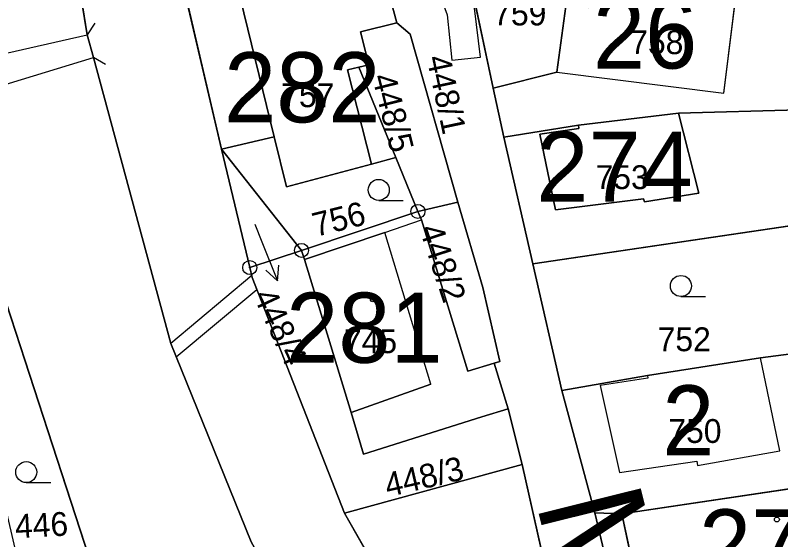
# Model space of a CAD drawing. Extents: x -689422 to -685210, y -987725 to -982160.
# Drawn here: x -686972.5 to -686917.9, y -985628.3 to -985590.9 of the extents above; entities that cross this region are included whole.
import ezdxf

# ---------------------------------------------------------------- set-up
doc = ezdxf.new("R2010")
doc.units = 0
for name, color, linetype in [('KN_Budovy', 7, 'Continuous'), ('KN_Budovy_cisla_domovni', 7, 'Continuous'), ('KN_Hranice_parcel', 7, 'Continuous'), ('KN_Hranice_parcel_vnitrni_kresba', 7, 'Continuous'), ('KN_Parcelni cisla', 7, 'Continuous'), ('KN_Parcelni cisla_sipky', 7, 'Continuous'), ('KN_Polygon parcely', 7, 'Continuous'), ('KN_Popisy_pomistni nazvy nazvy ulic', 7, 'Continuous'), ('KN_POZEMKY_OSTATNI PLOCHA', 7, 'Continuous'), ('KN_POZEMKY_VODNI_PLOCHA', 7, 'Continuous'), ('KN_POZEMKY_ZAHRADA', 7, 'Continuous'), ('KN_POZEMKY_ZASTAVENA PLOCHA', 7, 'Continuous'), ('KN_VYUZITI_07_vodni plocha_tok prirozeny', 7, 'Continuous'), ('KN_VYUZITI_16_ostatni plocha_silnice', 7, 'Continuous'), ('KN_VYUZITI_17_ostatni plocha_ostatni komunikace', 7, 'Continuous'), ('KN_VYUZITI_26_ostatni plocha_jina plocha', 7, 'Continuous'), ('KN_Věcná břemena k části', 7, 'Continuous'), ('KN_Značky bodu BP', 7, 'Continuous'), ('KN_Značky budov', 7, 'Continuous'), ('KN_Značky kultur', 7, 'Continuous')]:
    doc.layers.add(name, color=color, linetype=linetype)

msp = doc.modelspace()

# ---------------------------------------------------------------- linework, layer by layer
at = {"layer": 'KN_Budovy'}
for points in [[(-686920.93, -985588.37), (-686931.13, -985587.19), (-686931.55, -985590.37), (-686933.19, -985590.24), (-686933.83, -985594.95), (-686921.94, -985596.45)], [(-686951.67, -985588.5), (-686956.43, -985589.64), (-686954, -985599.56), (-686953.13, -985603.12), (-686947.07, -985601.51), (-686948.76, -985594.78), (-686947.96, -985594.59), (-686947.24, -985594.42), (-686947.85, -985592.08), (-686945.25, -985591.43), (-686945.65, -985589.94), (-686947.69, -985588.53), (-686950.19, -985589.12), (-686950.44, -985588.2)], [(-686932.3, -985598.74), (-686932.27, -985598.97), (-686935.06, -985599.38), (-686933.93, -985604.76), (-686927.66, -985603.98), (-686927.58, -985604.2), (-686923.72, -985603.58), (-686925.17, -985597.88)], [(-686948.52, -985619.22), (-686942.83, -985617.21), (-686946.11, -985606.38), (-686951.84, -985608.31)], [(-686919.32, -985615.33), (-686927.37, -985616.58), (-686927.36, -985616.78), (-686930.76, -985617.3), (-686929.38, -985623.49), (-686923.85, -985622.69), (-686923.82, -985623), (-686917.94, -985621.96)], [(-686911.45, -985630.2), (-686906.76, -985629.44), (-686907.62, -985623.67), (-686913.3, -985624.08), (-686929.2, -985626.45), (-686927.83, -985632.84)]]:
    msp.add_lwpolyline(points, close=True, dxfattribs=at)
at = {"layer": 'KN_Hranice_parcel'}
for p, q in [((-686957.75, -985600.44), (-686961.1, -985586.14)), ((-686940.57, -985585.75), (-686938.38, -985596.09)), ((-686938.38, -985596.09), (-686937.62, -985599.59)), ((-686977.75, -985597.22), (-686966.85, -985630.65)), ((-686937.62, -985599.59), (-686935.55, -985608.61)), ((-686957.75, -985600.44), (-686952.05, -985607.66)), ((-686955.74, -985608.89), (-686957.75, -985600.44)), ((-686943.75, -985604.88), (-686945.32, -985601.04)), ((-686940.9, -985604.23), (-686943.75, -985604.88)), ((-686943.75, -985604.88), (-686952.05, -985607.66)), ((-686915.12, -985605.61), (-686935.55, -985608.61)), ((-686952.05, -985607.66), (-686955.74, -985608.89)), ((-686935.55, -985608.61), (-686933.48, -985617.65)), ((-686937.32, -985618.96), (-686938.31, -985615.7)), ((-686933.48, -985617.65), (-686931.13, -985626.38)), ((-686937.32, -985618.96), (-686936.31, -985622.93)), ((-686936.31, -985622.93), (-686948.98, -985626.4)), ((-686931.13, -985626.38), (-686929.01, -985635.28))]:
    msp.add_line(p, q, dxfattribs=at)
for points in [[(-686884.97, -985696.15), (-686889.09, -985694.37), (-686901.1, -985688.22), (-686917.05, -985678.64), (-686918.68, -985677.23), (-686920.04, -985676.05), (-686941.62, -985653.92), (-686955.63, -985628.43), (-686961.37, -985614.3), (-686966.89, -985593.91), (-686967.34, -985592.3), (-686969.52, -985578.87), (-686970.74, -985554.29), (-686965.73, -985528.29), (-686959, -985512.34), (-686954.7, -985499.76), (-686943.82, -985460.5), (-686939.35, -985441.41)], [(-686945.25, -985591.43), (-686945.65, -985589.94), (-686947.69, -985588.53), (-686950.19, -985589.12), (-686950.44, -985588.2), (-686951.67, -985588.5), (-686957.24, -985585.69), (-686961.1, -985586.14)], [(-686932.75, -985587), (-686933.19, -985590.24), (-686933.83, -985594.95), (-686938.38, -985596.09)], [(-686945.32, -985601.04), (-686947.96, -985594.59), (-686947.24, -985594.42), (-686947.85, -985592.08), (-686945.25, -985591.43)], [(-686945.25, -985591.43), (-686944.31, -985592.24), (-686940.9, -985604.23)], [(-686916.59, -985597.64), (-686925.17, -985597.88), (-686932.3, -985598.74), (-686937.62, -985599.59)], [(-686945.32, -985601.04), (-686947.07, -985601.51), (-686953.13, -985603.12), (-686954, -985599.56), (-686957.75, -985600.44)], [(-686940.9, -985604.23), (-686939.11, -985610.31), (-686937.91, -985615.58), (-686938.31, -985615.7)], [(-686938.31, -985615.7), (-686940.18, -985616.27), (-686943.49, -985605.49), (-686943.75, -985604.88)], [(-686952.05, -985607.66), (-686951.84, -985608.31), (-686948.52, -985619.22), (-686947.62, -985622.19), (-686939.18, -985619.54), (-686937.32, -985618.96)], [(-686948.98, -985626.4), (-686955.57, -985609.59), (-686955.74, -985608.89)], [(-686933.48, -985617.65), (-686927.37, -985616.58), (-686919.32, -985615.33), (-686913.47, -985614.55)], [(-686931.83, -985652.6), (-686930.75, -985649.64), (-686931.72, -985643.36), (-686936.31, -985622.93)], [(-686913.3, -985624.08), (-686929.2, -985626.45), (-686931.13, -985626.38)], [(-686931.83, -985652.6), (-686933.99, -985650.14), (-686939.69, -985642.65), (-686948.98, -985626.4)]]:
    msp.add_lwpolyline(points, dxfattribs=at)
at = {"layer": 'KN_Hranice_parcel_vnitrni_kresba'}
for p, q in [((-686921.94, -985596.45), (-686920.93, -985588.37)), ((-686954, -985599.56), (-686956.43, -985589.64)), ((-686966.795, -985591.461), (-686967.339, -985592.3)), ((-686978.45, -985594.79), (-686967.34, -985592.3)), ((-686977.75, -985597.22), (-686966.89, -985593.91)), ((-686966.024, -985594.411), (-686966.89, -985593.911)), ((-686947.96, -985594.59), (-686948.76, -985594.78)), ((-686948.76, -985594.78), (-686947.07, -985601.51)), ((-686933.83, -985594.95), (-686921.94, -985596.45)), ((-686925.17, -985597.88), (-686923.72, -985603.58)), ((-686932.27, -985598.97), (-686932.3, -985598.74)), ((-686935.06, -985599.38), (-686932.27, -985598.97)), ((-686933.93, -985604.76), (-686935.06, -985599.38)), ((-686923.72, -985603.58), (-686927.58, -985604.2)), ((-686927.66, -985603.98), (-686933.93, -985604.76)), ((-686927.58, -985604.2), (-686927.66, -985603.98)), ((-686946.11, -985606.38), (-686943.49, -985605.49)), ((-686951.84, -985608.31), (-686946.11, -985606.38)), ((-686942.83, -985617.21), (-686946.11, -985606.38)), ((-686917.94, -985621.96), (-686919.32, -985615.33)), ((-686927.36, -985616.78), (-686930.76, -985617.3)), ((-686927.37, -985616.58), (-686927.36, -985616.78)), ((-686942.83, -985617.21), (-686948.52, -985619.22)), ((-686930.76, -985617.3), (-686929.38, -985623.49)), ((-686923.82, -985623), (-686917.94, -985621.96)), ((-686929.38, -985623.49), (-686923.85, -985622.69)), ((-686923.85, -985622.69), (-686923.82, -985623)), ((-686927.83, -985632.84), (-686929.2, -985626.45))]:
    msp.add_line(p, q, dxfattribs=at)
at = {"layer": 'KN_Parcelni cisla_sipky'}
for p, q in [((-686955.38, -985605.79), (-686954.88, -985607.04)), ((-686954.88, -985607.04), (-686953.756, -985609.822)), ((-686953.756, -985609.822), (-686954.595, -985609.082)), ((-686953.756, -985609.822), (-686953.667, -985608.706))]:
    msp.add_line(p, q, dxfattribs=at)
at = {"layer": 'KN_Polygon parcely'}
for points in [[(-686966.89, -985593.91), (-686967.34, -985592.3), (-686969.52, -985578.87), (-686970.74, -985554.29), (-686965.73, -985528.29), (-686959, -985512.34), (-686954.7, -985499.76), (-686943.82, -985460.5), (-686939.35, -985441.41), (-686937.42, -985433.45), (-686921.35, -985391.29)], [(-686880.75, -985690.22), (-686897.71, -985682.17), (-686908.15, -985675.93), (-686912.11, -985672.09), (-686924.47, -985660.1), (-686931.83, -985652.6), (-686933.99, -985650.14), (-686939.69, -985642.65), (-686948.98, -985626.4), (-686955.57, -985609.59), (-686955.74, -985608.89), (-686957.75, -985600.44), (-686961.1, -985586.14), (-686961.47, -985574.05), (-686961.48, -985570.63), (-686961.86, -985564.32), (-686962.16, -985557.97), (-686961.69, -985550.47), (-686961.03, -985540.08), (-686958.33, -985531.85), (-686955.54, -985523.37), (-686952.03, -985514.36), (-686936.37, -985474.16)], [(-686954.7, -985499.76), (-686959, -985512.34), (-686965.73, -985528.29), (-686970.74, -985554.29), (-686969.52, -985578.87), (-686967.34, -985592.3), (-686966.89, -985593.91), (-686961.37, -985614.3), (-686955.63, -985628.43), (-686941.62, -985653.92), (-686920.04, -985676.05), (-686918.68, -985677.23), (-686917.05, -985678.64), (-686901.1, -985688.22)], [(-686929.01, -985635.28), (-686931.13, -985626.38), (-686933.48, -985617.65), (-686935.55, -985608.61), (-686937.62, -985599.59), (-686938.38, -985596.09), (-686940.57, -985585.75)], [(-686945.65, -985589.94), (-686945.25, -985591.43), (-686944.31, -985592.24), (-686940.9, -985604.23), (-686939.11, -985610.31), (-686937.91, -985615.58), (-686938.31, -985615.7), (-686937.32, -985618.96), (-686936.31, -985622.93), (-686931.72, -985643.36)], [(-686901.1, -985688.22), (-686917.05, -985678.64), (-686918.68, -985677.23), (-686920.04, -985676.05), (-686941.62, -985653.92), (-686955.63, -985628.43), (-686961.37, -985614.3), (-686966.89, -985593.91)], [(-686977.75, -985597.22), (-686966.85, -985630.65), (-686960.65, -985642.24), (-686947.93, -985665.15), (-686943.49, -985669.72), (-686926.97, -985684.42), (-686925.63, -985685.61), (-686925.33, -985685.88), (-686895.04, -985702.44)]]:
    msp.add_lwpolyline(points, dxfattribs=at)
for points in [[(-686931.49, -985582.08), (-686940.57, -985585.75), (-686938.38, -985596.09), (-686933.83, -985594.95), (-686933.19, -985590.24), (-686932.75, -985587)], [(-686950.19, -985589.12), (-686950.44, -985588.2), (-686951.67, -985588.5), (-686957.24, -985585.69), (-686961.1, -985586.14), (-686957.75, -985600.44), (-686954, -985599.56), (-686953.13, -985603.12), (-686947.07, -985601.51), (-686945.32, -985601.04), (-686947.96, -985594.59), (-686947.24, -985594.42), (-686947.85, -985592.08), (-686945.25, -985591.43), (-686945.65, -985589.94), (-686947.69, -985588.53)], [(-686933.19, -985590.24), (-686933.83, -985594.95), (-686938.38, -985596.09), (-686937.62, -985599.59), (-686932.3, -985598.74), (-686925.17, -985597.88), (-686916.59, -985597.64), (-686916.02, -985590.05), (-686920.93, -985588.37), (-686931.13, -985587.19), (-686932.75, -985587)], [(-686945.32, -985601.04), (-686943.75, -985604.88), (-686940.9, -985604.23), (-686944.31, -985592.24), (-686945.25, -985591.43), (-686947.85, -985592.08), (-686947.24, -985594.42), (-686947.96, -985594.59)], [(-686970.93, -985635.67), (-686966.85, -985630.65), (-686977.75, -985597.22), (-686979.73, -985597.91)], [(-686925.17, -985597.88), (-686932.3, -985598.74), (-686937.62, -985599.59), (-686935.55, -985608.61), (-686915.12, -985605.61), (-686916.59, -985597.64)], [(-686954, -985599.56), (-686957.75, -985600.44), (-686952.05, -985607.66), (-686943.75, -985604.88), (-686945.32, -985601.04), (-686947.07, -985601.51), (-686953.13, -985603.12)], [(-686957.75, -985600.44), (-686955.74, -985608.89), (-686952.05, -985607.66)], [(-686943.75, -985604.88), (-686943.49, -985605.49), (-686940.18, -985616.27), (-686938.31, -985615.7), (-686937.91, -985615.58), (-686939.11, -985610.31), (-686940.9, -985604.23)], [(-686937.32, -985618.96), (-686938.31, -985615.7), (-686940.18, -985616.27), (-686943.49, -985605.49), (-686943.75, -985604.88), (-686952.05, -985607.66), (-686951.84, -985608.31), (-686948.52, -985619.22), (-686947.62, -985622.19), (-686939.18, -985619.54)], [(-686915.12, -985605.61), (-686935.55, -985608.61), (-686933.48, -985617.65), (-686927.37, -985616.58), (-686919.32, -985615.33), (-686913.47, -985614.55)], [(-686955.74, -985608.89), (-686955.57, -985609.59), (-686948.98, -985626.4), (-686936.31, -985622.93), (-686937.32, -985618.96), (-686939.18, -985619.54), (-686947.62, -985622.19), (-686948.52, -985619.22), (-686951.84, -985608.31), (-686952.05, -985607.66)], [(-686931.13, -985626.38), (-686929.2, -985626.45), (-686913.3, -985624.08), (-686913.47, -985614.55), (-686919.32, -985615.33), (-686927.37, -985616.58), (-686933.48, -985617.65)], [(-686936.31, -985622.93), (-686948.98, -985626.4), (-686939.69, -985642.65), (-686933.99, -985650.14), (-686931.83, -985652.6), (-686930.75, -985649.64), (-686931.72, -985643.36)], [(-686929.01, -985635.28), (-686923.05, -985634.63), (-686912.54, -985633.75), (-686910.45, -985633.5), (-686911.45, -985630.2), (-686906.76, -985629.44), (-686907.62, -985623.67), (-686913.3, -985624.08), (-686929.2, -985626.45), (-686931.13, -985626.38)]]:
    msp.add_lwpolyline(points, close=True, dxfattribs=at)
at = {"layer": 'KN_POZEMKY_OSTATNI PLOCHA'}
for p, q in [((-686967.34, -985592.3), (-686969.52, -985578.87)), ((-686961.1, -985586.14), (-686957.75, -985600.44)), ((-686940.57, -985585.75), (-686938.38, -985596.09)), ((-686945.25, -985591.43), (-686945.65, -985589.94)), ((-686947.85, -985592.08), (-686945.25, -985591.43)), ((-686944.31, -985592.24), (-686945.25, -985591.43)), ((-686945.25, -985591.43), (-686944.31, -985592.24)), ((-686947.24, -985594.42), (-686947.85, -985592.08)), ((-686940.9, -985604.23), (-686944.31, -985592.24)), ((-686944.31, -985592.24), (-686940.9, -985604.23)), ((-686966.89, -985593.91), (-686967.34, -985592.3)), ((-686961.37, -985614.3), (-686966.89, -985593.91)), ((-686947.96, -985594.59), (-686947.24, -985594.42)), ((-686945.32, -985601.04), (-686947.96, -985594.59)), ((-686938.38, -985596.09), (-686937.62, -985599.59)), ((-686937.62, -985599.59), (-686935.55, -985608.61)), ((-686957.75, -985600.44), (-686955.74, -985608.89)), ((-686957.75, -985600.44), (-686952.05, -985607.66)), ((-686955.74, -985608.89), (-686957.75, -985600.44)), ((-686943.75, -985604.88), (-686945.32, -985601.04)), ((-686943.75, -985604.88), (-686940.9, -985604.23)), ((-686940.9, -985604.23), (-686943.75, -985604.88)), ((-686939.11, -985610.31), (-686940.9, -985604.23)), ((-686940.9, -985604.23), (-686939.11, -985610.31)), ((-686943.49, -985605.49), (-686943.75, -985604.88)), ((-686940.18, -985616.27), (-686943.49, -985605.49)), ((-686952.05, -985607.66), (-686955.74, -985608.89)), ((-686955.74, -985608.89), (-686952.05, -985607.66)), ((-686952.05, -985607.66), (-686951.84, -985608.31)), ((-686951.84, -985608.31), (-686948.52, -985619.22)), ((-686935.55, -985608.61), (-686933.48, -985617.65)), ((-686955.74, -985608.89), (-686955.57, -985609.59)), ((-686955.57, -985609.59), (-686955.74, -985608.89)), ((-686955.57, -985609.59), (-686948.98, -985626.4)), ((-686948.98, -985626.4), (-686955.57, -985609.59)), ((-686937.91, -985615.58), (-686939.11, -985610.31)), ((-686939.11, -985610.31), (-686937.91, -985615.58)), ((-686955.63, -985628.43), (-686961.37, -985614.3)), ((-686938.31, -985615.7), (-686940.18, -985616.27)), ((-686938.31, -985615.7), (-686937.91, -985615.58)), ((-686937.91, -985615.58), (-686938.31, -985615.7)), ((-686937.32, -985618.96), (-686938.31, -985615.7)), ((-686933.48, -985617.65), (-686931.13, -985626.38)), ((-686939.18, -985619.54), (-686937.32, -985618.96)), ((-686936.31, -985622.93), (-686937.32, -985618.96)), ((-686937.32, -985618.96), (-686936.31, -985622.93)), ((-686948.52, -985619.22), (-686947.62, -985622.19)), ((-686947.62, -985622.19), (-686939.18, -985619.54)), ((-686936.31, -985622.93), (-686948.98, -985626.4)), ((-686931.72, -985643.36), (-686936.31, -985622.93)), ((-686948.98, -985626.4), (-686939.69, -985642.65)), ((-686931.13, -985626.38), (-686929.01, -985635.28))]:
    msp.add_line(p, q, dxfattribs=at)
at = {"layer": 'KN_POZEMKY_VODNI_PLOCHA'}
for p, q in [((-686969.52, -985578.87), (-686967.34, -985592.3)), ((-686967.34, -985592.3), (-686966.89, -985593.91)), ((-686966.89, -985593.91), (-686961.37, -985614.3)), ((-686966.85, -985630.65), (-686977.75, -985597.22)), ((-686961.37, -985614.3), (-686955.63, -985628.43))]:
    msp.add_line(p, q, dxfattribs=at)
at = {"layer": 'KN_POZEMKY_ZAHRADA'}
for p, q in [((-686938.38, -985596.09), (-686940.57, -985585.75)), ((-686933.19, -985590.24), (-686933.83, -985594.95)), ((-686933.83, -985594.95), (-686938.38, -985596.09)), ((-686977.75, -985597.22), (-686966.85, -985630.65)), ((-686957.75, -985600.44), (-686954, -985599.56)), ((-686954, -985599.56), (-686953.13, -985603.12)), ((-686952.05, -985607.66), (-686957.75, -985600.44)), ((-686953.13, -985603.12), (-686947.07, -985601.51)), ((-686947.07, -985601.51), (-686945.32, -985601.04)), ((-686945.32, -985601.04), (-686943.75, -985604.88)), ((-686943.75, -985604.88), (-686952.05, -985607.66)), ((-686935.55, -985608.61), (-686915.12, -985605.61)), ((-686933.48, -985617.65), (-686935.55, -985608.61)), ((-686913.47, -985614.55), (-686919.32, -985615.33)), ((-686919.32, -985615.33), (-686927.37, -985616.58)), ((-686927.37, -985616.58), (-686933.48, -985617.65)), ((-686948.98, -985626.4), (-686936.31, -985622.93)), ((-686936.31, -985622.93), (-686931.72, -985643.36)), ((-686939.69, -985642.65), (-686948.98, -985626.4))]:
    msp.add_line(p, q, dxfattribs=at)
at = {"layer": 'KN_POZEMKY_ZASTAVENA PLOCHA'}
for p, q in [((-686957.75, -985600.44), (-686961.1, -985586.14)), ((-686945.65, -985589.94), (-686945.25, -985591.43)), ((-686933.83, -985594.95), (-686933.19, -985590.24)), ((-686945.25, -985591.43), (-686947.85, -985592.08)), ((-686947.85, -985592.08), (-686947.24, -985594.42)), ((-686947.24, -985594.42), (-686947.96, -985594.59)), ((-686947.96, -985594.59), (-686945.32, -985601.04)), ((-686938.38, -985596.09), (-686933.83, -985594.95)), ((-686937.62, -985599.59), (-686938.38, -985596.09)), ((-686925.17, -985597.88), (-686916.59, -985597.64)), ((-686916.59, -985597.64), (-686925.17, -985597.88)), ((-686932.3, -985598.74), (-686925.17, -985597.88)), ((-686925.17, -985597.88), (-686932.3, -985598.74)), ((-686937.62, -985599.59), (-686932.3, -985598.74)), ((-686932.3, -985598.74), (-686937.62, -985599.59)), ((-686954, -985599.56), (-686957.75, -985600.44)), ((-686953.13, -985603.12), (-686954, -985599.56)), ((-686935.55, -985608.61), (-686937.62, -985599.59)), ((-686947.07, -985601.51), (-686953.13, -985603.12)), ((-686945.32, -985601.04), (-686947.07, -985601.51)), ((-686952.05, -985607.66), (-686943.75, -985604.88)), ((-686943.75, -985604.88), (-686943.49, -985605.49)), ((-686943.49, -985605.49), (-686940.18, -985616.27)), ((-686915.12, -985605.61), (-686935.55, -985608.61)), ((-686951.84, -985608.31), (-686952.05, -985607.66)), ((-686948.52, -985619.22), (-686951.84, -985608.31)), ((-686919.32, -985615.33), (-686913.47, -985614.55)), ((-686940.18, -985616.27), (-686938.31, -985615.7)), ((-686938.31, -985615.7), (-686937.32, -985618.96)), ((-686927.37, -985616.58), (-686919.32, -985615.33)), ((-686933.48, -985617.65), (-686927.37, -985616.58)), ((-686931.13, -985626.38), (-686933.48, -985617.65)), ((-686937.32, -985618.96), (-686939.18, -985619.54)), ((-686947.62, -985622.19), (-686948.52, -985619.22)), ((-686939.18, -985619.54), (-686947.62, -985622.19)), ((-686913.3, -985624.08), (-686929.2, -985626.45)), ((-686929.2, -985626.45), (-686913.3, -985624.08)), ((-686929.2, -985626.45), (-686931.13, -985626.38)), ((-686931.13, -985626.38), (-686929.2, -985626.45)), ((-686929.01, -985635.28), (-686931.13, -985626.38))]:
    msp.add_line(p, q, dxfattribs=at)
at = {"layer": 'KN_VYUZITI_07_vodni plocha_tok prirozeny'}
for p, q in [((-686969.52, -985578.87), (-686967.34, -985592.3)), ((-686967.34, -985592.3), (-686966.89, -985593.91)), ((-686966.89, -985593.91), (-686961.37, -985614.3)), ((-686966.85, -985630.65), (-686977.75, -985597.22)), ((-686961.37, -985614.3), (-686955.63, -985628.43))]:
    msp.add_line(p, q, dxfattribs=at)
at = {"layer": 'KN_VYUZITI_16_ostatni plocha_silnice'}
for p, q in [((-686967.34, -985592.3), (-686969.52, -985578.87)), ((-686961.1, -985586.14), (-686957.75, -985600.44)), ((-686966.89, -985593.91), (-686967.34, -985592.3)), ((-686961.37, -985614.3), (-686966.89, -985593.91)), ((-686957.75, -985600.44), (-686955.74, -985608.89)), ((-686955.74, -985608.89), (-686955.57, -985609.59)), ((-686955.57, -985609.59), (-686948.98, -985626.4)), ((-686955.63, -985628.43), (-686961.37, -985614.3)), ((-686948.98, -985626.4), (-686939.69, -985642.65))]:
    msp.add_line(p, q, dxfattribs=at)
at = {"layer": 'KN_VYUZITI_17_ostatni plocha_ostatni komunikace'}
for p, q in [((-686940.57, -985585.75), (-686938.38, -985596.09)), ((-686945.25, -985591.43), (-686945.65, -985589.94)), ((-686944.31, -985592.24), (-686945.25, -985591.43)), ((-686940.9, -985604.23), (-686944.31, -985592.24)), ((-686938.38, -985596.09), (-686937.62, -985599.59)), ((-686937.62, -985599.59), (-686935.55, -985608.61)), ((-686939.11, -985610.31), (-686940.9, -985604.23)), ((-686935.55, -985608.61), (-686933.48, -985617.65)), ((-686937.91, -985615.58), (-686939.11, -985610.31)), ((-686938.31, -985615.7), (-686937.91, -985615.58)), ((-686937.32, -985618.96), (-686938.31, -985615.7)), ((-686933.48, -985617.65), (-686931.13, -985626.38)), ((-686936.31, -985622.93), (-686937.32, -985618.96)), ((-686931.72, -985643.36), (-686936.31, -985622.93)), ((-686931.13, -985626.38), (-686929.01, -985635.28))]:
    msp.add_line(p, q, dxfattribs=at)
at = {"layer": 'KN_VYUZITI_26_ostatni plocha_jina plocha'}
for p, q in [((-686947.85, -985592.08), (-686945.25, -985591.43)), ((-686945.25, -985591.43), (-686944.31, -985592.24)), ((-686947.24, -985594.42), (-686947.85, -985592.08)), ((-686944.31, -985592.24), (-686940.9, -985604.23)), ((-686947.96, -985594.59), (-686947.24, -985594.42)), ((-686945.32, -985601.04), (-686947.96, -985594.59)), ((-686957.75, -985600.44), (-686952.05, -985607.66)), ((-686955.74, -985608.89), (-686957.75, -985600.44)), ((-686943.75, -985604.88), (-686945.32, -985601.04)), ((-686943.75, -985604.88), (-686940.9, -985604.23)), ((-686940.9, -985604.23), (-686943.75, -985604.88)), ((-686940.9, -985604.23), (-686939.11, -985610.31)), ((-686943.49, -985605.49), (-686943.75, -985604.88)), ((-686940.18, -985616.27), (-686943.49, -985605.49)), ((-686952.05, -985607.66), (-686955.74, -985608.89)), ((-686955.74, -985608.89), (-686952.05, -985607.66)), ((-686952.05, -985607.66), (-686951.84, -985608.31)), ((-686951.84, -985608.31), (-686948.52, -985619.22)), ((-686955.57, -985609.59), (-686955.74, -985608.89)), ((-686948.98, -985626.4), (-686955.57, -985609.59)), ((-686939.11, -985610.31), (-686937.91, -985615.58)), ((-686938.31, -985615.7), (-686940.18, -985616.27)), ((-686937.91, -985615.58), (-686938.31, -985615.7)), ((-686939.18, -985619.54), (-686937.32, -985618.96)), ((-686937.32, -985618.96), (-686936.31, -985622.93)), ((-686948.52, -985619.22), (-686947.62, -985622.19)), ((-686947.62, -985622.19), (-686939.18, -985619.54)), ((-686936.31, -985622.93), (-686948.98, -985626.4))]:
    msp.add_line(p, q, dxfattribs=at)
at = {"layer": 'KN_Věcná břemena k části'}
for points in [[(-686953.5, -985585.07), (-686950.91, -985585.94), (-686943.05, -985587.17), (-686941.66, -985590.87), (-686941.33, -985594.09), (-686939.28, -985593.88), (-686939.71, -985590.4), (-686941.53, -985585.35), (-686948.75, -985584.28), (-686950.81, -985584.01), (-686952.82, -985583.23)], [(-686955.6, -985609.45), (-686961.37, -985614.3), (-686960.98, -985615.26), (-686955.23, -985610.45), (-686955.57, -985609.59)]]:
    msp.add_lwpolyline(points, close=True, dxfattribs=at)
at = {"layer": 'KN_Značky bodu BP'}
for centre, radius in [((-686943.75, -985604.88), 0.5), ((-686943.75, -985604.88), 0.0303), ((-686952.05, -985607.66), 0.5), ((-686952.05, -985607.66), 0.0303), ((-686955.74, -985608.89), 0.5), ((-686955.74, -985608.89), 0.0303)]:
    msp.add_circle(centre, radius, dxfattribs=at)
at = {"layer": 'KN_Značky budov'}
for centre in [(-686951.677, -985593.819), (-686928.917, -985599.399), (-686946.967, -985611.149), (-686924.257, -985617.609), (-686918.147, -985626.849)]:
    msp.add_circle(centre, 0.175, dxfattribs=at)
at = {"layer": 'KN_Značky kultur'}
for p, q in [((-686946.543, -985604.1), (-686944.793, -985604.1)), ((-686924.993, -985610.95), (-686923.243, -985610.95)), ((-686971.683, -985624.22), (-686969.933, -985624.22))]:
    msp.add_line(p, q, dxfattribs=at)
for centre in [(-686946.543, -985603.35), (-686924.993, -985610.2), (-686971.683, -985623.47)]:
    msp.add_circle(centre, 0.75, dxfattribs=at)

# ---------------------------------------------------------------- texts
at = {"layer": 'KN_Budovy_cisla_domovni'}
for s, p in [('26', (-686931.266, -985594.694)), ('282', (-686957.572, -985598.534)), ('274', (-686935.299, -985604.194)), ('281', (-686953.145, -985615.674)), ('2', (-686926.322, -985622.284)), ('277', (-686923.7, -985631.129))]:
    msp.add_text(s, height=5, dxfattribs=at).set_placement(p)
at = {"layer": 'KN_Parcelni cisla'}
for s, p in [('759', (-686938.38, -985591.62)), ('758', (-686928.61, -985593.67)), ('757', (-686953.5, -985597.45)), ('753', (-686931.08, -985603.29)), ('745', (-686949.03, -985614.99)), ('752', (-686926.65, -985614.85)), ('750', (-686925.89, -985621.39))]:
    msp.add_text(s, height=1.7, dxfattribs=at).set_placement(p)
for s, rotation, p in [('448/1', 282, (-686943.137, -985593.92)), ('448/5', 284, (-686947.032, -985595.275)), ('756', 14, (-686951.034, -985606.704)), ('448/2', 288, (-686943.658, -985606.112)), ('448/4', 295, (-686955.534, -985610.889)), ('448/3', 13, (-686945.898, -985625.258)), ('446', 3, (-686972.445, -985628.188))]:
    msp.add_text(s, height=1.7, rotation=rotation, dxfattribs=at).set_placement(p)
at = {"layer": 'KN_Popisy_pomistni nazvy nazvy ulic'}
msp.add_text('Malá strana', height=7.5, rotation=284, dxfattribs=at).set_placement((-686935.334, -985625.645))

doc.saveas('drawing.dxf')
